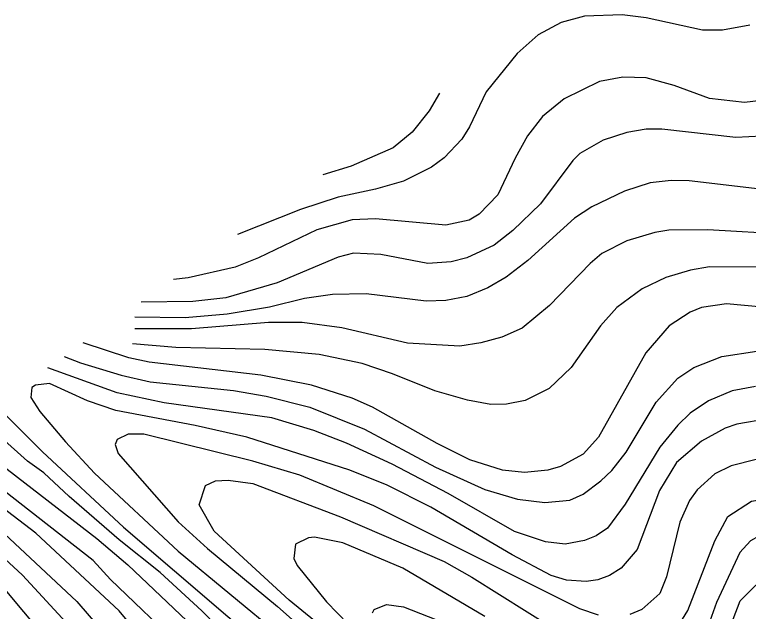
# Model space of a CAD drawing. Extents: x -1900516 to -575031, y -3809306 to -1157387.
# Drawn here: x -577522.2 to -577256.9, y -1157842.5 to -1157626.6 of the extents above; entities that cross this region are included whole.
import ezdxf

# ---------------------------------------------------------------- set-up
doc = ezdxf.new("R2010")
doc.units = 0
doc.layers.add('01_VRSTEVNICE', color=7, linetype='Continuous')

msp = doc.modelspace()

# ---------------------------------------------------------------- linework, layer by layer
at = {"layer": '01_VRSTEVNICE'}
for points in [[(-577256.26, -1157630.41), (-577266.14, -1157632.24), (-577273.48, -1157632.24), (-577293.8, -1157627.73), (-577302.54, -1157626.6), (-577316.09, -1157627.16), (-577324.55, -1157629.42), (-577332.88, -1157633.94), (-577340.5, -1157640.71), (-577351.64, -1157654.53), (-577357.71, -1157667.23), (-577360.53, -1157671.61), (-577366.88, -1157678.38), (-577371.4, -1157681.77), (-577381.55, -1157686.84), (-577391.71, -1157689.81), (-577405.26, -1157692.63), (-577418.8, -1157697.15), (-577441.57, -1157706.22)], [(-577249.21, -1157657.36), (-577258.24, -1157658.34), (-577270.94, -1157656.93), (-577283.64, -1157652.28), (-577293.8, -1157649.46), (-577302.26, -1157649.17), (-577310.73, -1157650.73), (-577323.42, -1157657.07), (-577331.33, -1157663.42), (-577336.69, -1157670.48), (-577341.2, -1157678.52), (-577347.41, -1157691.78), (-577354.18, -1157698.84), (-577357.85, -1157700.96), (-577366.32, -1157702.79), (-577391.71, -1157700.53), (-577400.18, -1157700.81), (-577412.88, -1157704.48), (-577434.04, -1157714.64), (-577442.51, -1157718.03), (-577459.44, -1157721.84), (-577464.77, -1157722.49)], [(-577368.51, -1157655.01), (-577372.24, -1157661.45), (-577378.45, -1157669.07), (-577385.36, -1157674.85), (-577400.46, -1157681.48), (-577410.7, -1157684.59)], [(-577247.23, -1157670.34), (-577261.34, -1157671.04), (-577288.15, -1157668.08), (-577293.8, -1157668.08), (-577300.85, -1157669.21), (-577309.32, -1157672.03), (-577317.78, -1157676.83), (-577320.32, -1157679.37), (-577332.03, -1157695.03), (-577342.05, -1157704.76), (-577348.82, -1157709.98), (-577358.7, -1157714.64), (-577364.34, -1157716.05), (-577372.81, -1157716.62), (-577389.74, -1157713.37), (-577399.61, -1157712.95), (-577405.26, -1157714.36), (-577427.27, -1157723.67), (-577445.89, -1157729.03), (-577457.74, -1157730.44), (-577476.5, -1157730.71)], [(-577252.6, -1157689.81), (-577278.27, -1157686.7), (-577284.77, -1157686.56), (-577292.38, -1157687.41), (-577301.7, -1157690.51), (-577313.41, -1157696.16), (-577319.76, -1157700.25), (-577336.55, -1157715.63), (-577344.45, -1157721.55), (-577351.08, -1157725.5), (-577358.7, -1157728.61), (-577366.32, -1157730.02), (-577373.37, -1157730.3), (-577395.1, -1157727.62), (-577407.23, -1157727.9), (-577417.39, -1157729.31), (-577430.09, -1157732.42), (-577445.33, -1157734.96), (-577460.57, -1157736.37), (-577478.77, -1157736.09)], [(-577242.44, -1157706.18), (-577271.5, -1157704.48), (-577285.61, -1157704.62), (-577290.69, -1157705.47), (-577300.85, -1157708.43), (-577309.88, -1157713.09), (-577314.11, -1157716.62), (-577328.79, -1157731.85), (-577338.66, -1157740.04), (-577346, -1157743.28), (-577353.62, -1157745.4), (-577361.24, -1157746.53), (-577380.14, -1157745.54), (-577403.85, -1157739.9), (-577418.24, -1157738.06), (-577430.37, -1157738.06), (-577458.31, -1157740.32), (-577478.77, -1157740.32)], [(-577229.46, -1157718.03), (-577270.94, -1157717.89), (-577277.71, -1157719.01), (-577286.74, -1157721.7), (-577295.2, -1157725.79), (-577304.38, -1157732.56), (-577310.3, -1157739.19), (-577320.88, -1157754.29), (-577328.93, -1157761.91), (-577337.53, -1157766.28), (-577344.31, -1157767.55), (-577349.95, -1157767.69), (-577358.42, -1157766.14), (-577370.27, -1157762.75), (-577385.51, -1157756.54), (-577396.51, -1157752.88), (-577412.03, -1157749.63), (-577431.78, -1157747.8), (-577463.95, -1157747.09), (-577479.61, -1157745.68)], [(-577251.75, -1157732.42), (-577264.73, -1157731.29), (-577273.76, -1157732.56), (-577277.85, -1157734.25), (-577285.47, -1157739.19), (-577293.94, -1157748.93), (-577311.01, -1157779.54), (-577316.65, -1157785.61), (-577324.83, -1157790.12), (-577329.35, -1157791.4), (-577337.82, -1157792.24), (-577345.72, -1157791.4), (-577357.57, -1157787.73), (-577369.42, -1157781.8), (-577392.84, -1157768.68), (-577400.18, -1157765.43), (-577414.85, -1157760.64), (-577433.19, -1157757.11), (-577473.55, -1157752.31), (-577480.88, -1157750.76), (-577497.46, -1157745.4)], [(-577504.38, -1157750.26), (-577498.38, -1157752.59), (-577483.7, -1157757.11), (-577473.26, -1157759.51), (-577443.07, -1157762.61), (-577431.22, -1157764.73), (-577415.42, -1157768.68), (-577395.66, -1157776.58), (-577369.98, -1157790.41), (-577352.21, -1157798.45), (-577340.35, -1157801.98), (-577330.48, -1157803.11), (-577321.45, -1157802.26), (-577316.65, -1157800.14), (-577310.16, -1157795.34), (-577306.21, -1157791.54), (-577300.99, -1157784.91), (-577290.13, -1157766.84), (-577282.37, -1157758.1), (-577276.58, -1157754.29), (-577266.42, -1157750.34), (-577253.72, -1157748.36)], [(-577254.29, -1157761.2), (-577262.75, -1157762.75), (-577271.22, -1157766.42), (-577277.85, -1157770.79), (-577282.37, -1157775.17), (-577288.86, -1157783.07), (-577301.41, -1157803.81), (-577307.76, -1157812.42), (-577311.85, -1157815.24), (-577316.09, -1157816.93), (-577323.14, -1157818.2), (-577330.2, -1157817.36), (-577341.48, -1157813.69), (-577365.47, -1157799.86), (-577385.65, -1157789.28), (-577402.15, -1157781.66), (-577414.01, -1157777.14), (-577429.24, -1157772.49), (-577468.19, -1157767.13), (-577485.12, -1157763.46), (-577510.26, -1157754.38)], [(-577249.77, -1157772.91), (-577261.06, -1157774.75), (-577265.29, -1157776.3), (-577273.76, -1157780.95), (-577282.79, -1157788.71), (-577289, -1157798.87), (-577297.04, -1157820.18), (-577302.82, -1157826.95), (-577307.06, -1157829.63), (-577311.29, -1157831.18), (-577315.52, -1157831.75), (-577322.58, -1157831.32), (-577328.22, -1157829.63), (-577342.33, -1157822.15), (-577371.68, -1157804.8), (-577387.48, -1157796.9), (-577401.03, -1157791.4), (-577438.27, -1157779.54), (-577456.9, -1157775.31), (-577485.68, -1157769.81), (-577495.84, -1157766.42), (-577509.67, -1157760.07), (-577514.75, -1157760.64), (-577515.99, -1157761.58), (-577516.34, -1157765.12), (-577513.15, -1157770.2), (-577503.88, -1157781.24), (-577493.3, -1157792.52), (-577463.1, -1157820.74), (-577425.72, -1157851.64)], [(-577529.31, -1157767.73), (-577528.85, -1157768.26), (-577512.21, -1157784.76), (-577482.86, -1157812.14), (-577426.7, -1157860.25), (-577410.62, -1157877.74), (-577402.58, -1157888.61), (-577397.5, -1157896.93), (-577393.83, -1157904.83), (-577389.45, -1157920.64), (-577388.04, -1157928.54), (-577387.48, -1157940.39), (-577389.17, -1157956.19), (-577393.41, -1157974.82), (-577395.8, -1157981.59), (-577400.32, -1157988.22)], [(-577437.99, -1158009.1), (-577415.98, -1157969.45), (-577409.49, -1157955.91), (-577407.23, -1157949.14), (-577404.83, -1157933.33), (-577404.97, -1157919.79), (-577407.8, -1157903.99), (-577413.58, -1157890.44), (-577422.75, -1157876.9), (-577430.94, -1157866.46), (-577454.5, -1157842.33), (-577469.6, -1157828.5), (-577484.41, -1157816.65), (-577502.47, -1157800.99), (-577511.64, -1157792.38), (-577517.57, -1157788.15), (-577535.57, -1157772.12)], [(-577542.05, -1157776.66), (-577527.73, -1157789), (-577492.45, -1157816.23), (-577481.31, -1157825.68), (-577457.6, -1157848.26), (-577450.27, -1157856.16), (-577436.58, -1157872.95), (-577429.53, -1157885.65), (-577426.28, -1157894.11), (-577424.31, -1157902.58), (-577422.75, -1157915.27), (-577422.75, -1157923.74), (-577423.6, -1157932.21), (-577427.41, -1157949.14), (-577433.76, -1157966.35), (-577437.71, -1157974.82), (-577448.85, -1157994.85), (-577452.95, -1158000.92), (-577458.03, -1158006.56), (-577466.07, -1158012.77)], [(-577098.1, -1157778.98), (-577104.17, -1157777.85), (-577113.76, -1157777.57), (-577125.61, -1157778.41), (-577139.44, -1157780.81), (-577157.22, -1157786.03), (-577180.64, -1157797.04), (-577188.54, -1157799.44), (-577194.46, -1157800.28), (-577208.29, -1157799.3), (-577216.76, -1157797.18), (-577237.08, -1157789.42), (-577245.54, -1157787.73), (-577254.01, -1157787.58), (-577263.04, -1157789.84), (-577268.96, -1157792.81), (-577275.31, -1157798.59), (-577278.13, -1157802.4), (-577281.66, -1157810.3), (-577286.46, -1157830.05), (-577288.86, -1157836.12), (-577295.35, -1157841.91), (-577299.72, -1157843.74)], [(-577311.01, -1157843.88), (-577317.78, -1157841.62), (-577392.28, -1157804.38), (-577419.08, -1157793.23), (-577436.02, -1157788.15), (-577475.52, -1157778.41), (-577481.17, -1157778.41), (-577485.12, -1157780.39), (-577485.82, -1157782.22), (-577484.83, -1157785.47), (-577463.11, -1157810.16), (-577452.52, -1157819.75), (-577427.13, -1157840.78), (-577394.11, -1157870.12)], [(-577470.72, -1157993.86), (-577466.21, -1157979.9), (-577461.55, -1157970.02), (-577455.34, -1157959.44), (-577445.75, -1157945.75), (-577440.39, -1157935.59), (-577438.56, -1157930.51), (-577436.16, -1157916.97), (-577436.3, -1157903.14), (-577438.98, -1157891.29), (-577442.51, -1157881.41), (-577446.6, -1157873.51), (-577449.84, -1157868.85), (-577461.69, -1157855.87), (-577487.51, -1157831.04), (-577493.86, -1157824.13), (-577548.65, -1157781.29)], [(-577479.19, -1158049.74), (-577479.9, -1158038.31), (-577483.14, -1158021.38), (-577484.97, -1158006.99), (-577484.69, -1158000.21), (-577482.29, -1157988.36), (-577479.61, -1157979.9), (-577471.99, -1157965.36), (-577455.91, -1157940.67), (-577451.25, -1157930.79), (-577449.42, -1157925.15), (-577447.58, -1157914.99), (-577447.58, -1157914.57), (-577448.01, -1157905.4), (-577449.42, -1157896.65), (-577452.52, -1157886.49), (-577455.2, -1157881.41), (-577466.63, -1157863.92), (-577484.41, -1157842.33), (-577514.6, -1157814.25), (-577536.76, -1157797.32), (-577552.72, -1157784.14)], [(-577557.36, -1157787.39), (-577533.51, -1157807.48), (-577499.79, -1157838.94), (-577487.8, -1157852.91), (-577475.1, -1157871.54), (-577468.04, -1157883.39), (-577464.38, -1157891.29), (-577461.98, -1157899.19), (-577460.71, -1157909.07), (-577461.27, -1157916.97), (-577463.1, -1157924.87), (-577468.19, -1157936.72), (-577483.53, -1157959.96), (-577489.91, -1157972.42), (-577495.13, -1157988.64), (-577497.67, -1158006.7), (-577496.97, -1158016.86), (-577495.27, -1158028.15), (-577490.76, -1158045.08), (-577490.46, -1158057.61)], [(-577561.98, -1157790.63), (-577555.8, -1157795.91), (-577519.4, -1157829.49), (-577502.19, -1157848.11), (-577492.88, -1157859.54), (-577481.31, -1157876.61), (-577475.1, -1157890.16), (-577473.55, -1157895.24), (-577471.99, -1157905.4), (-577472.28, -1157913.86), (-577473.97, -1157920.92), (-577477.36, -1157929.38), (-577486.95, -1157945.33), (-577495.98, -1157962.96), (-577501.06, -1157975.8), (-577504.3, -1157986.1), (-577506.56, -1158001.34), (-577507.27, -1158012.35), (-577506.98, -1158028.71), (-577505.15, -1158049.88), (-577505.29, -1158058.34), (-577506.56, -1158068.36)], [(-577568.4, -1157795.13), (-577547.34, -1157813.69), (-577528.29, -1157831.75), (-577501.34, -1157863.92), (-577494.43, -1157874.64), (-577486.81, -1157890.72), (-577483.99, -1157901.45), (-577483.85, -1157912.17), (-577486.95, -1157922.89), (-577492.88, -1157933.62), (-577507.27, -1157965.79), (-577514.04, -1157986.39), (-577518.56, -1158011.78), (-577520.11, -1158037.18), (-577519.97, -1158058.34), (-577521.52, -1158079.08)], [(-577396.79, -1157859.82), (-577422.89, -1157838.52), (-577450.12, -1157813.55), (-577455.49, -1157803.95), (-577453.23, -1157797.04), (-577449.56, -1157795.35), (-577445.05, -1157795.06), (-577436.02, -1157796.33), (-577404.41, -1157808.33), (-577366.88, -1157824.55), (-577356.86, -1157830.2), (-577316.79, -1157855.31)], [(-577286.18, -1157854.46), (-577278.7, -1157842.19), (-577268.96, -1157817.07), (-577264.31, -1157808.19), (-577255.7, -1157802.68), (-577251.19, -1157801.98), (-577246.95, -1157802.12), (-577238.49, -1157804.09), (-577219.86, -1157813.12), (-577205.47, -1157817.36), (-577196.44, -1157818.34), (-577179.93, -1157816.23)], [(-577202.55, -1157830.77), (-577215.07, -1157828.78), (-577233.12, -1157820.88), (-577243.28, -1157816.09), (-577249.21, -1157814.82), (-577253.02, -1157815.38), (-577256.12, -1157817.07), (-577259.93, -1157821.31), (-577268.4, -1157839.37), (-577270.8, -1157846.14)], [(-577352.21, -1157844.45), (-577381.84, -1157826.95), (-577403.57, -1157817.78), (-577413.72, -1157815.66), (-577415.98, -1157815.95), (-577420.64, -1157818.2), (-577421.2, -1157823.42), (-577420.07, -1157825.96), (-577409.49, -1157839.08), (-577381.55, -1157867.87)], [(-577265.86, -1157854.6), (-577259.79, -1157838.8), (-577254.15, -1157833.02), (-577249.35, -1157831.61), (-577243.85, -1157831.75), (-577237.08, -1157833.72), (-577223.53, -1157839.65), (-577216.05, -1157841.91)], [(-577392.84, -1157843.03), (-577392.14, -1157841.91), (-577387.76, -1157840.07), (-577381.55, -1157840.92), (-577363.78, -1157847.97)]]:
    msp.add_lwpolyline(points, dxfattribs=at)

doc.saveas('drawing.dxf')
